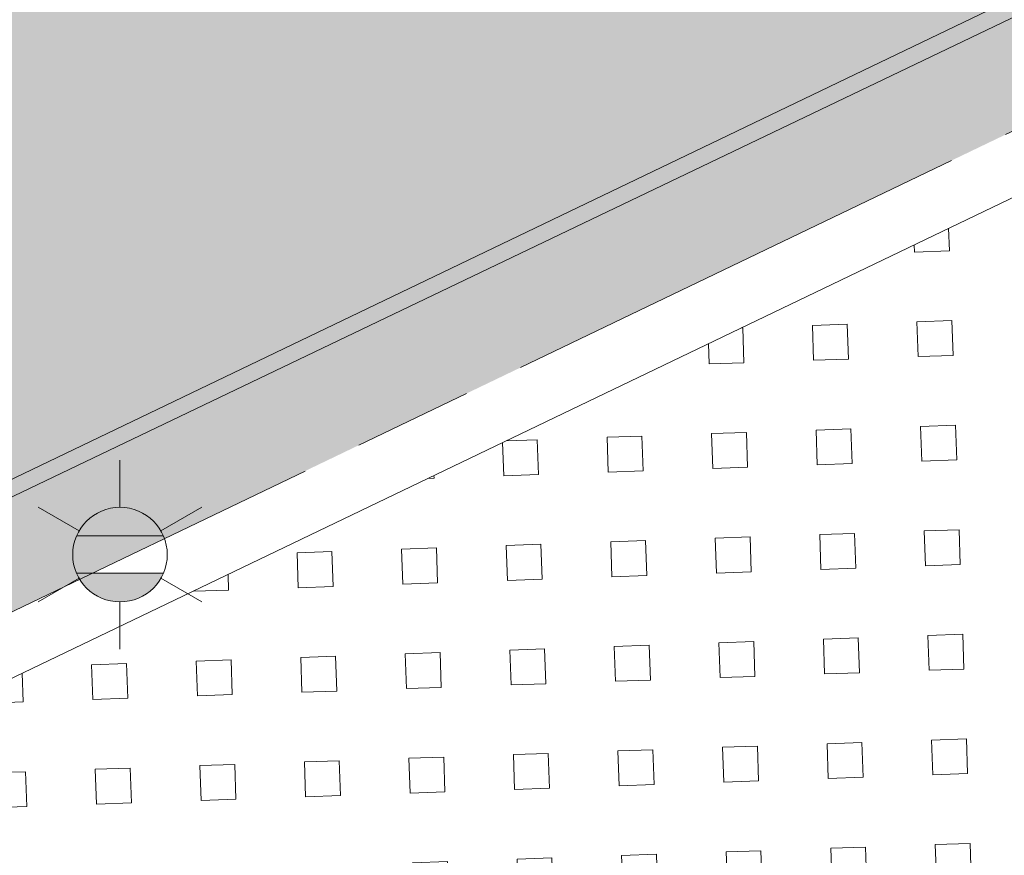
# Model space of a CAD drawing. Header units: metres. Extents: x 163628 to 167676, y 402708 to 405373.
# Tile 788 of 1056: x 166426.88 to 166430.18, y 404386.59 to 404389.39. Entities that reach past the tile are written whole.
import ezdxf
from ezdxf.enums import TextEntityAlignment as Align

# ---------------------------------------------------------------- set-up
doc = ezdxf.new("R2010")
doc.units = ezdxf.units.M
doc.linetypes.add('X-CA190022.004-UO-DWM_Snelfietsroute$0$VH-OPSLUITBAND_150X250', pattern=[24, 16, -2, 4, -2])
doc.layers.get('0').update_dxf_attribs({"lineweight": 25})
for name, color, linetype, lineweight, transparency in [('X-CA190022.004-UO-ARC_Arcering$0$N-WE-VH-VERHARDING-FIETSSTRAAT_GRIJS-A', 251, 'Continuous', 0, 0.5), ('X-CA190022.004-UO-ARC_Arcering$0$N-WE-VH-VERHARDING-FIETSSTRAAT_ROOD-A', 13, 'Continuous', 0, 0.5), ('X-CA190022.004-UO-ARC_Arcering$0$N-WE-VH-VERHARDING_GRASBETONSTEEN-A-50 TTE PLATEN', 7, 'Continuous', 18, 0.5)]:
    doc.layers.add(name, color=color, linetype=linetype, lineweight=lineweight, transparency=transparency)
for name, color, linetype, lineweight in [('X-CA190022.004-UO-BGT_Ondergrond$0$GE_314_WGDRijbaanLokaleweg_Vlak_GEM', 253, 'Continuous', 9), ('X-CA190022.004-UO-BGT_Ondergrond$0$GE_479_BTDGroenvoorziening_grasenkruida_GEM', 253, 'Continuous', 9), ('X-CA190022.004-UO-BGT_Ondergrond$0$GE_861_PALLichtmast_Punt_GEM', 253, 'Continuous', 9), ('X-CA190022.004-UO-DWM_Snelfietsroute$0$N-WE-VH-KANTOPSLUITING_ACHTERKANTBAND-G', 7, 'Continuous', 18), ('X-CA190022.004-UO-DWM_Snelfietsroute$0$N-WE-VH-KANTOPSLUITING_OPSLUITBAND_200X250-G', 7, 'X-CA190022.004-UO-DWM_Snelfietsroute$0$VH-OPSLUITBAND_150X250', 18), ('X-CA190022.004-UO-DWM_Snelfietsroute$0$N-WE-VH-VERHARDING-G', 7, 'Continuous', 18)]:
    doc.layers.add(name, color=color, linetype=linetype, lineweight=lineweight)
doc.styles.add('X-CA190022.004-UO-BGT_Ondergrond$0$NLCS-ISO', font='NLCS-ISO.ttf')

# ---------------------------------------------------------------- blocks, each defined once
blk = doc.blocks.new('X-CA190022.004-UO-BGT_Ondergrond$0$N-SIE-WEG_LICHTMAST-SO')
h = blk.add_hatch(color=256)
h.paths.add_polyline_path([(1.163, 0.5, 0.658505), (-1.163, 0.5)])
h.paths.add_polyline_path([(-1.163, -0.5, 0.658505), (1.163, -0.5)])
at = {"flags": 128}
for points in [[(0, 1.266), (0, 2.531)], [(-2.192, 1.266), (-1.096, 0.633)], [(1.096, 0.633), (2.192, 1.266)], [(-1.163, 0.5), (1.163, 0.5)], [(-1.163, -0.5), (1.163, -0.5)], [(-2.192, -1.266), (-1.096, -0.633)], [(2.192, -1.266), (1.096, -0.633)], [(0, -1.266), (0, -2.531)]]:
    blk.add_lwpolyline(points, dxfattribs=at)
at = {"ltscale": 0.5}
blk.add_circle((0, 0), 1.266, dxfattribs=at)
at = {"style": 'X-CA190022.004-UO-BGT_Ondergrond$0$NLCS-ISO'}
blk.add_attdef('TYPE', text='', height=1.8, dxfattribs=at).set_placement((0, 2.531), align=Align.BOTTOM_CENTER)
blk = doc.blocks.new('X-CA190022.004-UO-BGT_Ondergrond$0$IMGEOLichtmastpaal')
at = {"xscale": 5, "yscale": 5, "zscale": 5}
blk.add_blockref('X-CA190022.004-UO-BGT_Ondergrond$0$N-SIE-WEG_LICHTMAST-SO', (0.04, 6.39), dxfattribs=at)

msp = doc.modelspace()

# ---------------------------------------------------------------- hatches: boundary and pattern name
at = {"layer": 'X-CA190022.004-UO-ARC_Arcering$0$N-WE-VH-VERHARDING-FIETSSTRAAT_GRIJS-A'}
h = msp.add_hatch(color=256, dxfattribs=at)
h.dxf.hatch_style = 1
h.paths.add_polyline_path([(166443.5927, 404395.8895), (166439.0855, 404393.725), (166434.5782, 404391.5606), (166430.071, 404389.3961), (166425.5638, 404387.2317), (166421.0565, 404385.0672), (166416.5493, 404382.9028), (166412.0421, 404380.7383), (166407.5348, 404378.5739), (166407.3914, 404378.5049), (166407.5645, 404378.1444), (166407.708, 404378.2133), (166412.2152, 404380.3777), (166416.7225, 404382.5422), (166421.2297, 404384.7066), (166425.7369, 404386.8711), (166430.2442, 404389.0355), (166434.7514, 404391.2), (166439.2586, 404393.3644), (166443.7659, 404395.5289), (166448.2731, 404397.6933), (166451.8391, 404399.4058), (166451.6659, 404399.7663), (166448.0999, 404398.0539)])
at = {"layer": 'X-CA190022.004-UO-ARC_Arcering$0$N-WE-VH-VERHARDING-FIETSSTRAAT_ROOD-A'}
h = msp.add_hatch(color=256, dxfattribs=at)
h.dxf.hatch_style = 1
h.paths.add_polyline_path([(166443.5927, 404395.8895), (166448.0999, 404398.0539), (166451.6659, 404399.7663), (166449.9344, 404403.3721), (166446.1606, 404401.5599), (166441.6534, 404399.3955), (166437.1461, 404397.231), (166432.6389, 404395.0666), (166428.1317, 404392.9021), (166423.6244, 404390.7377), (166419.1172, 404388.5732), (166414.61, 404386.4088), (166410.1027, 404384.2443), (166405.6598, 404382.1107), (166407.3914, 404378.5049), (166407.5348, 404378.5739), (166412.0421, 404380.7383), (166416.5493, 404382.9028), (166421.0565, 404385.0672), (166425.5638, 404387.2317), (166430.071, 404389.3961), (166434.5782, 404391.5606), (166439.0855, 404393.725)])
at = {"layer": 'X-CA190022.004-UO-ARC_Arcering$0$N-WE-VH-VERHARDING_GRASBETONSTEEN-A-50 TTE PLATEN'}
h = msp.add_hatch(dxfattribs=at)
h.set_pattern_fill('AVH-GRASBETONSTEEN_04', color=256, scale=0.175, angle=2, pattern_type=2)
h.set_pattern_definition([(2, (0, 0), (-0.01221482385, 0.34978678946), [0.1166666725, -0.2333333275]), (2, (-0.00407, 0.1166), (-0.01221482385, 0.34978678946), [0.1166666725, -0.2333333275]), (92, (0, 0), (-0.34978678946, -0.01221482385), [0.1166666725, -0.2333333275]), (92, (0.1166, 0.00407), (-0.34978678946, -0.01221482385), [0.1166666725, -0.2333333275])])
h.paths.add_polyline_path([(166425.7532, 404383.9946), (166432.0633, 404387.0249), (166431.0244, 404389.1883), (166430.3307, 404388.8552), (166425.8235, 404386.6908), (166424.7143, 404386.1581)])

# ---------------------------------------------------------------- linework, layer by layer
at = {"layer": 'X-CA190022.004-UO-BGT_Ondergrond$0$GE_314_WGDRijbaanLokaleweg_Vlak_GEM', "flags": 128}
msp.add_lwpolyline([(166465.641, 404410.42), (166466.14, 404410.515), (166466.771, 404410.661), (166466.842, 404410.355), (166467.558, 404407.305), (166467.621, 404406.997), (166466.73, 404406.772), (166465.862, 404406.47), (166465.189, 404406.175), (166446.798, 404397.341), (166407.485, 404378.518), (166405.64, 404382.803), (166444.922, 404401.638), (166447.283, 404402.784), (166451.105, 404404.64)], dxfattribs=at)
at = {"layer": 'X-CA190022.004-UO-BGT_Ondergrond$0$GE_479_BTDGroenvoorziening_grasenkruida_GEM', "flags": 128}
msp.add_lwpolyline([(166407.485, 404378.518), (166446.798, 404397.341), (166465.189, 404406.175)], dxfattribs=at)
at = {"layer": 'X-CA190022.004-UO-DWM_Snelfietsroute$0$N-WE-VH-KANTOPSLUITING_ACHTERKANTBAND-G', "ltscale": 0.2, "flags": 128}
msp.add_lwpolyline([(166459.1772, 404402.7078), (166270.4232, 404312.0649)], dxfattribs=at)
at = {"layer": 'X-CA190022.004-UO-DWM_Snelfietsroute$0$N-WE-VH-KANTOPSLUITING_OPSLUITBAND_200X250-G', "ltscale": 0.1, "flags": 128}
msp.add_lwpolyline([(166515.1916, 404426.924), (166514.4973, 404426.3888), (166513.5852, 404425.7487), (166513.491, 404425.6864), (166512.6334, 404425.1492), (166511.6585, 404424.6014), (166510.8893, 404424.213), (166478.7814, 404408.7687), (166478.1585, 404408.4818), (166477.1143, 404408.0564), (166476.7091, 404407.9091), (166476.0375, 404407.6859), (166474.9526, 404407.3789), (166474.5562, 404407.2827), (166465.8372, 404405.2588), (166465.211, 404405.1069), (166464.3105, 404404.8654), (166463.4182, 404404.5984), (166462.5316, 404404.3054), (166462.4016, 404404.26), (166461.6586, 404403.9888), (166460.792, 404403.6463), (166459.936, 404403.2793), (166459.0919, 404402.8887), (166270.3353, 404312.2446), (166269.8575, 404312.0062), (166269.0849, 404311.5811), (166268.3361, 404311.1189), (166267.6114, 404310.6199), (166266.9119, 404310.0849), (166266.342, 404309.6058), (166266.2443, 404309.5194), (166265.5992, 404308.9148), (166264.988, 404308.2818), (166264.4092, 404307.619), (166263.8643, 404306.9281), (166263.3526, 404306.208), (166263.2099, 404305.9928), (166262.7667, 404305.3393), (166262.1, 404304.4413), (166261.3883, 404303.5766), (166260.6343, 404302.7486), (166260.5068, 404302.6219)], dxfattribs=at)
at = {"layer": 'X-CA190022.004-UO-DWM_Snelfietsroute$0$N-WE-VH-VERHARDING-G', "flags": 128}
msp.add_lwpolyline([(166458.9211, 404403.2504), (166270.1594, 404312.6038)], dxfattribs=at)

# ---------------------------------------------------------------- block references
at = {"layer": 'X-CA190022.004-UO-BGT_Ondergrond$0$GE_861_PALLichtmast_Punt_GEM', "xscale": 0.025, "yscale": 0.025, "zscale": 0.025}
msp.add_blockref('X-CA190022.004-UO-BGT_Ondergrond$0$IMGEOLichtmastpaal', (166427.216, 404387.44), dxfattribs=at)

doc.saveas('drawing.dxf')
